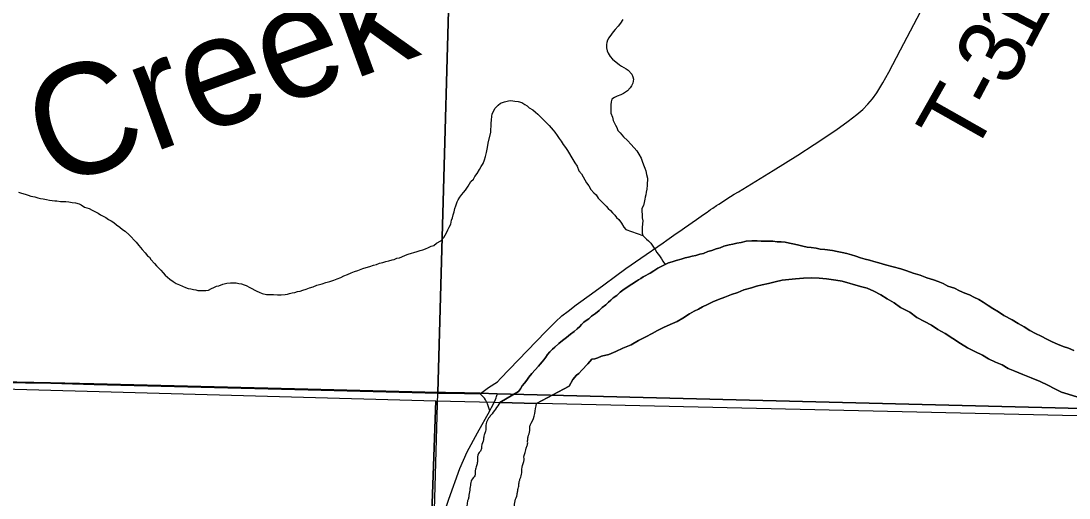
# Model space of a CAD drawing. Extents: x 2.4 to 73.1, y 4.5 to 25.6.
# Drawn here: x 30.3384 to 30.7881, y 21.6102 to 21.8149 of the extents above; entities that cross this region are included whole.
import ezdxf

# ---------------------------------------------------------------- set-up
doc = ezdxf.new("R2010")
doc.units = 0
for name, color, linetype in [('GM_X_Interchange_Ramps', 7, 'Continuous'), ('GM_X_Major_River', 7, 'Continuous'), ('GM_X_Minor_River', 7, 'Continuous'), ('GM_X_Minor_River_Text', 7, 'Continuous'), ('GM_X_Section', 7, 'Continuous'), ('GM_X_Township', 7, 'Continuous'), ('GM_X_Township_Road', 7, 'Continuous'), ('GM_X_Township_Road_Text', 7, 'Continuous'), ('SH_Cut_Line', 7, 'Continuous')]:
    doc.layers.add(name, color=color, linetype=linetype)

msp = doc.modelspace()

# ---------------------------------------------------------------- linework, layer by layer
at = {"layer": 'GM_X_Interchange_Ramps'}
for points in [[(30.32928, 21.66006), (30.35104, 21.65971), (30.3697, 21.65926), (30.4615, 21.65688), (30.51723, 21.65555), (30.53123, 22.15741), (30.53156, 22.1683), (30.53221, 22.18973), (30.53352, 22.23759), (30.53404, 22.25654), (30.53455, 22.27487), (30.53482, 22.28762), (30.53547, 22.31932)], [(30.49917, 21.1385), (30.51254, 21.51156), (30.51372, 21.54449), (30.51536, 21.58999), (30.51723, 21.65555), (30.4615, 21.65688), (30.3697, 21.65926), (30.35104, 21.65971), (30.32928, 21.66006)]]:
    msp.add_lwpolyline(points, dxfattribs=at)
at = {"layer": 'GM_X_Major_River'}
for p, q in [((30.55953, 21.65083), (30.54389, 21.65116)), ((30.54392, 21.65118), (30.55954, 21.65084))]:
    msp.add_line(p, q, dxfattribs=at)
for points in [[(30.79009, 21.67348), (30.78782, 21.67447), (30.78555, 21.67526), (30.78309, 21.67625), (30.78083, 21.67724), (30.77856, 21.67842), (30.77611, 21.6796), (30.77366, 21.68078), (30.7712, 21.68215), (30.76876, 21.68371), (30.7663, 21.68508), (30.76367, 21.68664), (30.76008, 21.6886), (30.75783, 21.69016), (30.75538, 21.69153), (30.75331, 21.69289), (30.75123, 21.69425), (30.74935, 21.69543), (30.74728, 21.69641), (30.74539, 21.69739), (30.74331, 21.69818), (30.74104, 21.69917), (30.73897, 21.70034), (30.73613, 21.70115), (30.73406, 21.70232), (30.73198, 21.70312), (30.7299, 21.70391), (30.72706, 21.70472), (30.72422, 21.70591), (30.72119, 21.70672), (30.71855, 21.70771), (30.7159, 21.70851), (30.70927, 21.71033), (30.70643, 21.71114), (30.70434, 21.71174), (30.70245, 21.71234), (30.70056, 21.71275), (30.69866, 21.71335), (30.69658, 21.71396), (30.69469, 21.71456), (30.6928, 21.71516), (30.69071, 21.71557), (30.68863, 21.71599), (30.68654, 21.7164), (30.68331, 21.71683), (30.68123, 21.71706), (30.67952, 21.71746), (30.67743, 21.71769), (30.67572, 21.71791), (30.67383, 21.71832), (30.67212, 21.71872), (30.67023, 21.71914), (30.66814, 21.71955), (30.66625, 21.71996), (30.66454, 21.72018), (30.66283, 21.72021), (30.66093, 21.72043), (30.65941, 21.72045), (30.65789, 21.72048), (30.65599, 21.72051), (30.65427, 21.72053), (30.65199, 21.72057), (30.64952, 21.72042), (30.64742, 21.71989), (30.64551, 21.71954), (30.64379, 21.71918), (30.64227, 21.71883), (30.63998, 21.7183), (30.63844, 21.71756), (30.63673, 21.71721), (30.63481, 21.71648), (30.63309, 21.71594), (30.63118, 21.71521), (30.62965, 21.71485), (30.62793, 21.71431), (30.62641, 21.71396), (30.62488, 21.7136), (30.62335, 21.71325), (30.62163, 21.7127), (30.61953, 21.71217), (30.61781, 21.71163), (30.61628, 21.71108), (30.61283, 21.70943), (30.61168, 21.70888), (30.60995, 21.70776), (30.60841, 21.70665), (30.60746, 21.70628), (30.6065, 21.70573), (30.60535, 21.70518), (30.60439, 21.70443), (30.60342, 21.70388), (30.60247, 21.70332), (30.60054, 21.70203)], [(30.60054, 21.70203), (30.60247, 21.70332), (30.60342, 21.70388), (30.60439, 21.70443), (30.60535, 21.70518), (30.6065, 21.70573), (30.60746, 21.70628), (30.60841, 21.70665), (30.60995, 21.70776), (30.61168, 21.70888), (30.61283, 21.70943), (30.61628, 21.71108), (30.61781, 21.71163), (30.61953, 21.71217), (30.62163, 21.7127), (30.62335, 21.71325), (30.62488, 21.7136), (30.62641, 21.71396), (30.62793, 21.71431), (30.62965, 21.71485), (30.63118, 21.71521), (30.63309, 21.71594), (30.63481, 21.71648), (30.63673, 21.71721), (30.63844, 21.71756), (30.63998, 21.7183), (30.64227, 21.71883), (30.64379, 21.71918), (30.64551, 21.71954), (30.64742, 21.71989), (30.64952, 21.72042), (30.65199, 21.72057), (30.65427, 21.72053), (30.65599, 21.72051), (30.65789, 21.72048), (30.65941, 21.72045), (30.66093, 21.72043), (30.66283, 21.72021), (30.66454, 21.72018), (30.66625, 21.71996), (30.66814, 21.71955), (30.67023, 21.71914), (30.67212, 21.71872), (30.67383, 21.71832), (30.67572, 21.71791), (30.67743, 21.71769), (30.67952, 21.71746), (30.68123, 21.71706), (30.68331, 21.71683), (30.68654, 21.7164), (30.68863, 21.71599), (30.69071, 21.71557), (30.6928, 21.71516), (30.69469, 21.71456), (30.69658, 21.71396), (30.69866, 21.71335), (30.70056, 21.71275), (30.70245, 21.71234), (30.70434, 21.71174), (30.70643, 21.71114), (30.70927, 21.71033), (30.7159, 21.70851), (30.71855, 21.70771), (30.72119, 21.70672), (30.72422, 21.70591), (30.72706, 21.70472), (30.7299, 21.70391), (30.73198, 21.70312), (30.73406, 21.70232), (30.73613, 21.70115), (30.73897, 21.70034), (30.74104, 21.69917), (30.74331, 21.69818), (30.74539, 21.69739), (30.74728, 21.69641), (30.74935, 21.69543), (30.75123, 21.69425), (30.75331, 21.69289), (30.75538, 21.69153), (30.75783, 21.69016), (30.76008, 21.6886), (30.76367, 21.68664), (30.7663, 21.68508), (30.76876, 21.68371), (30.7712, 21.68215), (30.77366, 21.68078), (30.77611, 21.6796), (30.77856, 21.67842), (30.78083, 21.67724), (30.78309, 21.67625), (30.78555, 21.67526), (30.78782, 21.67447), (30.79009, 21.67348)], [(30.60054, 21.70203), (30.59843, 21.70073), (30.5967, 21.69943), (30.59554, 21.6985), (30.594, 21.69719), (30.59246, 21.69608), (30.5915, 21.69514), (30.59053, 21.69421), (30.58937, 21.69309), (30.58783, 21.69197), (30.58648, 21.69066), (30.58494, 21.68936), (30.58321, 21.68825), (30.58205, 21.68713), (30.5809, 21.68638), (30.57994, 21.68564), (30.57897, 21.68471), (30.5782, 21.68377), (30.57704, 21.68284), (30.57569, 21.68172), (30.57415, 21.6806), (30.57242, 21.67911), (30.57069, 21.67781), (30.56914, 21.6765), (30.56741, 21.67501), (30.56644, 21.67408), (30.56528, 21.67296), (30.56432, 21.67183), (30.56354, 21.67071), (30.56276, 21.66958), (30.56198, 21.66864), (30.56121, 21.6677), (30.56043, 21.66677), (30.55753, 21.66358), (30.55637, 21.66208), (30.55539, 21.66077), (30.55442, 21.65945), (30.55345, 21.65833), (30.55267, 21.65701), (30.55189, 21.65588), (30.54392, 21.65118)], [(30.54392, 21.65118), (30.55189, 21.65588), (30.55267, 21.65701), (30.55345, 21.65833), (30.55442, 21.65945), (30.55539, 21.66077), (30.55637, 21.66208), (30.55753, 21.66358), (30.56043, 21.66677), (30.56121, 21.6677), (30.56198, 21.66864), (30.56276, 21.66958), (30.56354, 21.67071), (30.56432, 21.67183), (30.56528, 21.67296), (30.56644, 21.67408), (30.56741, 21.67501), (30.56914, 21.6765), (30.57069, 21.67781), (30.57242, 21.67911), (30.57415, 21.6806), (30.57569, 21.68172), (30.57704, 21.68284), (30.5782, 21.68377), (30.57897, 21.68471), (30.57994, 21.68564), (30.5809, 21.68638), (30.58205, 21.68713), (30.58321, 21.68825), (30.58494, 21.68936), (30.58648, 21.69066), (30.58783, 21.69197), (30.58937, 21.69309), (30.59053, 21.69421), (30.5915, 21.69514), (30.59246, 21.69608), (30.594, 21.69719), (30.59554, 21.6985), (30.5967, 21.69943), (30.59843, 21.70073), (30.60054, 21.70203)], [(30.55954, 21.65084), (30.57361, 21.65819), (30.57518, 21.66102), (30.57673, 21.66289), (30.57769, 21.66364), (30.57904, 21.66513), (30.58156, 21.66775), (30.5833, 21.66981), (30.58464, 21.66998), (30.58597, 21.67034), (30.58751, 21.67108), (30.59056, 21.67179), (30.59362, 21.67307), (30.59669, 21.67454), (30.60014, 21.676), (30.6034, 21.67785), (30.60646, 21.67932), (30.60915, 21.6808), (30.61145, 21.68209), (30.61413, 21.68338), (30.61701, 21.68466), (30.61988, 21.68594), (30.62237, 21.68742), (30.62526, 21.68927), (30.62718, 21.69038), (30.62909, 21.6913), (30.63082, 21.69222), (30.63293, 21.69333), (30.63523, 21.69443), (30.63771, 21.69534), (30.64039, 21.69644), (30.64326, 21.69753), (30.64594, 21.69844), (30.64862, 21.69954), (30.65187, 21.70043), (30.65397, 21.70116), (30.65645, 21.70169), (30.65912, 21.70222), (30.66199, 21.70293), (30.66504, 21.70364), (30.6679, 21.70397), (30.67076, 21.70431), (30.67418, 21.70463), (30.67742, 21.70477), (30.68084, 21.70452), (30.68407, 21.70428), (30.68805, 21.70364), (30.69071, 21.70322), (30.69866, 21.701), (30.7015, 21.7002), (30.70433, 21.69901), (30.70735, 21.69744), (30.70999, 21.69569), (30.713, 21.69393), (30.71583, 21.69198), (30.71979, 21.69002), (30.7228, 21.68769), (30.726, 21.68593), (30.72902, 21.68436), (30.73184, 21.6826), (30.73486, 21.68084), (30.73825, 21.6787), (30.74145, 21.67655), (30.74446, 21.6746), (30.74767, 21.67303), (30.75088, 21.67146), (30.75351, 21.6699), (30.75654, 21.66852), (30.75937, 21.66733), (30.76201, 21.66577), (30.76484, 21.66458), (30.76824, 21.6632), (30.77184, 21.66181), (30.77562, 21.66023), (30.77901, 21.65865), (30.78203, 21.65708), (30.78486, 21.6557), (30.7877, 21.65471), (30.79186, 21.6535)], [(30.79186, 21.6535), (30.7877, 21.65471), (30.78486, 21.6557), (30.78203, 21.65708), (30.77901, 21.65865), (30.77562, 21.66023), (30.77184, 21.66181), (30.76824, 21.6632), (30.76484, 21.66458), (30.76201, 21.66577), (30.75937, 21.66733), (30.75654, 21.66852), (30.75351, 21.6699), (30.75088, 21.67146), (30.74767, 21.67303), (30.74446, 21.6746), (30.74145, 21.67655), (30.73825, 21.6787), (30.73486, 21.68084), (30.73184, 21.6826), (30.72902, 21.68436), (30.726, 21.68593), (30.7228, 21.68769), (30.71979, 21.69002), (30.71583, 21.69198), (30.713, 21.69393), (30.70999, 21.69569), (30.70735, 21.69744), (30.70433, 21.69901), (30.7015, 21.7002), (30.69866, 21.701), (30.69071, 21.70322), (30.68805, 21.70364), (30.68407, 21.70428), (30.68084, 21.70452), (30.67742, 21.70477), (30.67418, 21.70463), (30.67076, 21.70431), (30.6679, 21.70397), (30.66504, 21.70364), (30.66199, 21.70293), (30.65912, 21.70222), (30.65645, 21.70169), (30.65397, 21.70116), (30.65187, 21.70043), (30.64862, 21.69954), (30.64594, 21.69844), (30.64326, 21.69753), (30.64039, 21.69644), (30.63771, 21.69534), (30.63523, 21.69443), (30.63293, 21.69333), (30.63082, 21.69222), (30.62909, 21.6913), (30.62718, 21.69038), (30.62526, 21.68927), (30.62237, 21.68742), (30.61988, 21.68594), (30.61701, 21.68466), (30.61413, 21.68338), (30.61145, 21.68209), (30.60915, 21.6808), (30.60646, 21.67932), (30.6034, 21.67785), (30.60014, 21.676), (30.59669, 21.67454), (30.59362, 21.67307), (30.59056, 21.67179), (30.58751, 21.67108), (30.58597, 21.67034), (30.58464, 21.66998), (30.5833, 21.66981), (30.58156, 21.66775), (30.57904, 21.66513), (30.57769, 21.66364), (30.57673, 21.66289), (30.57518, 21.66102), (30.57361, 21.65819), (30.55954, 21.65084)]]:
    msp.add_lwpolyline(points, dxfattribs=at)
for points in [[(30.54389, 21.65116), (30.54001, 21.64573), (30.53902, 21.64443), (30.538, 21.64219), (30.53771, 21.63878), (30.53709, 21.63728), (30.53684, 21.63539), (30.53599, 21.63238), (30.53575, 21.63068), (30.53476, 21.62938), (30.53428, 21.62617), (30.53403, 21.62447), (30.53341, 21.62259), (30.53313, 21.61975), (30.53174, 21.6179), (30.53129, 21.61563), (30.53106, 21.61431), (30.5306, 21.61148), (30.53036, 21.60996), (30.52994, 21.60865), (30.52968, 21.60638), (30.52921, 21.60355), (30.52936, 21.60221), (30.5295, 21.6005), (30.52964, 21.59917), (30.5303, 21.59573), (30.53063, 21.59439), (30.53078, 21.59286), (30.5311, 21.59115), (30.5318, 21.58922), (30.53195, 21.58789), (30.53279, 21.58445), (30.53312, 21.58292), (30.53402, 21.58137), (30.53451, 21.57889), (30.53521, 21.57678), (30.53627, 21.57447), (30.53754, 21.57234), (30.53786, 21.57062), (30.5382, 21.56928), (30.53929, 21.56772), (30.54868, 21.55837)], [(30.57356, 21.55743), (30.56065, 21.57123), (30.55978, 21.57391), (30.55909, 21.57602), (30.55856, 21.57737), (30.55747, 21.57892), (30.55677, 21.58084), (30.55557, 21.58487), (30.55486, 21.58641), (30.55416, 21.58833), (30.55384, 21.59024), (30.55331, 21.59159), (30.5526, 21.59313), (30.55227, 21.59484), (30.55121, 21.59716), (30.55049, 21.59851), (30.54998, 21.60023), (30.54965, 21.60195), (30.54952, 21.60386), (30.54975, 21.60518), (30.55021, 21.60763), (30.55044, 21.60895), (30.55128, 21.61177), (30.55152, 21.61328), (30.55196, 21.61536), (30.55221, 21.61725), (30.55263, 21.61857), (30.55328, 21.62101), (30.55357, 21.62423), (30.55419, 21.62592), (30.55427, 21.62839), (30.55489, 21.63027), (30.55512, 21.63159), (30.55574, 21.63309), (30.55579, 21.63479), (30.55604, 21.63649), (30.55669, 21.63913), (30.55675, 21.64103), (30.55736, 21.64234), (30.55953, 21.65083)]]:
    msp.add_spline(points, degree=3, dxfattribs=at)
at = {"layer": 'GM_X_Minor_River'}
for points in [[(30.59662, 21.81552), (30.59564, 21.81402), (30.59467, 21.8127), (30.59332, 21.81121), (30.59254, 21.81027), (30.59177, 21.80933), (30.5906, 21.80764), (30.59001, 21.8067), (30.58981, 21.80575), (30.5896, 21.80481), (30.58958, 21.80348), (30.58994, 21.80214), (30.59031, 21.80118), (30.59123, 21.79965), (30.59217, 21.79849), (30.59517, 21.79617), (30.59611, 21.79558), (30.59706, 21.795), (30.598, 21.79441), (30.59894, 21.79382), (30.60043, 21.79209), (30.60099, 21.79094), (30.60116, 21.78999), (30.60094, 21.78828), (30.60036, 21.78715), (30.59977, 21.78621), (30.59861, 21.7849), (30.59688, 21.78379), (30.59573, 21.78324), (30.5942, 21.78269), (30.59305, 21.78214), (30.5919, 21.7814), (30.59169, 21.78026), (30.59148, 21.77894), (30.59146, 21.77761), (30.59142, 21.77533), (30.59216, 21.7736), (30.59252, 21.77227), (30.59343, 21.77016), (30.59399, 21.7692)], [(30.45004, 21.69743), (30.45175, 21.69759), (30.45271, 21.69776), (30.45366, 21.69794), (30.45481, 21.6983), (30.45595, 21.69847), (30.4571, 21.69883), (30.45824, 21.699), (30.45939, 21.69936), (30.46073, 21.69991), (30.46226, 21.70046), (30.46378, 21.70081), (30.46532, 21.70155), (30.46761, 21.70208), (30.46914, 21.70263), (30.47086, 21.70317), (30.47258, 21.70371), (30.47411, 21.70426), (30.47564, 21.7048), (30.47698, 21.70554), (30.47851, 21.70609), (30.48004, 21.70682), (30.48157, 21.70737), (30.48291, 21.70792), (30.48502, 21.70864), (30.48655, 21.70919), (30.48807, 21.70954), (30.4896, 21.71009), (30.49094, 21.71045), (30.49228, 21.711), (30.49362, 21.71135), (30.49495, 21.71171), (30.49629, 21.71207), (30.49763, 21.71243), (30.49858, 21.71261), (30.49973, 21.71316), (30.50087, 21.71333), (30.50183, 21.71369), (30.50336, 21.71443), (30.50451, 21.71479), (30.50833, 21.71606), (30.50967, 21.71642), (30.51082, 21.71678), (30.51197, 21.71714), (30.5133, 21.71769), (30.51445, 21.71824), (30.5156, 21.7186), (30.51676, 21.71953), (30.51849, 21.72064), (30.51984, 21.72195), (30.52043, 21.72308), (30.52101, 21.72402), (30.5216, 21.72534), (30.52219, 21.72647), (30.52278, 21.72779), (30.52319, 21.7295), (30.52358, 21.73044), (30.5238, 21.73177), (30.5242, 21.73309), (30.5246, 21.73442), (30.525, 21.73555), (30.52559, 21.73725), (30.52599, 21.73819), (30.52677, 21.73932), (30.52755, 21.74045), (30.52832, 21.74139), (30.5291, 21.74232), (30.53026, 21.74401), (30.53144, 21.74609), (30.53259, 21.74702), (30.53318, 21.74815), (30.53415, 21.74946), (30.53513, 21.75116), (30.53591, 21.75247), (30.53669, 21.75379), (30.53729, 21.7553), (30.53769, 21.75682), (30.5381, 21.75852), (30.53851, 21.7606), (30.53892, 21.76249), (30.53995, 21.76723), (30.53997, 21.76856), (30.54017, 21.7697), (30.5402, 21.77102), (30.54022, 21.77235), (30.54043, 21.77406), (30.54064, 21.77501), (30.54103, 21.77595), (30.54182, 21.77746), (30.54317, 21.77877), (30.54414, 21.7797), (30.54586, 21.78024), (30.54757, 21.7806), (30.54853, 21.78077), (30.55024, 21.78055), (30.55175, 21.78034), (30.55327, 21.77993), (30.55459, 21.77915), (30.55553, 21.77857), (30.55646, 21.7776), (30.55797, 21.77682)], [(30.55797, 21.77682), (30.5591, 21.77585), (30.56023, 21.77488), (30.56116, 21.77392), (30.5621, 21.77295), (30.56397, 21.77102), (30.5651, 21.77005), (30.56584, 21.76909), (30.56678, 21.76813), (30.56752, 21.76716), (30.56845, 21.76582), (30.56938, 21.76447), (30.57012, 21.76332), (30.57105, 21.76198), (30.57198, 21.76063), (30.57291, 21.75929), (30.57514, 21.75545), (30.57607, 21.7541), (30.57699, 21.75257), (30.57772, 21.75066), (30.57884, 21.74931), (30.58033, 21.74681), (30.58107, 21.74547), (30.582, 21.74413), (30.58292, 21.74259), (30.58423, 21.74124), (30.58517, 21.74028), (30.5861, 21.73893), (30.58722, 21.73777), (30.58816, 21.73681), (30.58947, 21.73546), (30.5904, 21.73449), (30.59134, 21.73353), (30.59227, 21.73256), (30.59321, 21.7316), (30.59396, 21.73063), (30.59489, 21.72967), (30.59601, 21.72813), (30.59712, 21.7264), (30.59787, 21.72544), (30.60524, 21.72285)], [(30.59399, 21.7692), (30.59454, 21.76787), (30.59547, 21.7669), (30.59697, 21.76517), (30.59866, 21.76362), (30.60015, 21.76188), (30.60258, 21.75918), (30.60351, 21.75784), (30.60443, 21.75611), (30.60498, 21.75478), (30.60553, 21.75325), (30.60608, 21.75172), (30.60644, 21.75057), (30.6068, 21.74905), (30.60715, 21.74752), (30.6071, 21.74448), (30.60689, 21.74277), (30.60668, 21.74145), (30.60647, 21.74031), (30.60626, 21.73936), (30.60606, 21.73842), (30.60585, 21.73709), (30.60545, 21.73577), (30.60485, 21.73445), (30.60484, 21.7335), (30.605, 21.73159), (30.60498, 21.73046), (30.60515, 21.72912), (30.60492, 21.72647), (30.60489, 21.72476), (30.60488, 21.72381), (30.60524, 21.72285), (30.60674, 21.72131), (30.60768, 21.72053), (30.60862, 21.71957), (30.60973, 21.71784), (30.61048, 21.71688), (30.61122, 21.71553), (30.61233, 21.71419), (30.61326, 21.71284), (30.61382, 21.71188), (30.61484, 21.71047)], [(30.33738, 21.74141), (30.3387, 21.74101), (30.34022, 21.74061), (30.34154, 21.7402), (30.34268, 21.73981), (30.34438, 21.7394), (30.34571, 21.739), (30.34685, 21.73879), (30.34798, 21.73858), (30.34931, 21.73837), (30.35064, 21.73797), (30.35178, 21.73795), (30.35292, 21.73774), (30.35387, 21.73773), (30.35538, 21.73751), (30.35672, 21.73749), (30.35767, 21.73748), (30.35899, 21.73727), (30.36032, 21.73705), (30.36184, 21.73684), (30.36335, 21.73644), (30.3643, 21.73604), (30.36562, 21.73507), (30.3677, 21.73447), (30.36902, 21.73368), (30.37034, 21.73309), (30.37147, 21.73251), (30.3726, 21.73173), (30.37373, 21.73114), (30.37486, 21.73055), (30.37599, 21.72977), (30.37712, 21.72918), (30.37825, 21.72841), (30.37938, 21.72744), (30.38089, 21.72646), (30.38201, 21.7255), (30.38314, 21.72472), (30.38483, 21.72317), (30.38782, 21.72008), (30.38894, 21.71855), (30.39043, 21.71681), (30.39174, 21.71546), (30.39267, 21.71412), (30.39362, 21.71353), (30.39417, 21.71257), (30.39567, 21.71084), (30.3966, 21.70987), (30.39754, 21.70891), (30.39847, 21.70794), (30.39941, 21.70679), (30.40034, 21.70582), (30.40128, 21.70505), (30.40222, 21.70408), (30.40372, 21.70311), (30.40504, 21.70233), (30.40636, 21.70174), (30.40768, 21.70114), (30.40901, 21.70055), (30.41014, 21.70016), (30.41128, 21.69995), (30.41242, 21.69974), (30.41337, 21.69953), (30.41431, 21.69933), (30.41545, 21.69931), (30.4164, 21.6993), (30.41774, 21.69927), (30.41888, 21.69945), (30.42022, 21.70018), (30.42118, 21.70055), (30.42233, 21.7011), (30.42328, 21.70127), (30.42501, 21.70201), (30.42672, 21.70236), (30.42825, 21.70252), (30.42939, 21.70251), (30.43072, 21.70249), (30.43186, 21.70228), (30.43299, 21.70207), (30.43413, 21.70167), (30.43508, 21.70147), (30.43658, 21.70049), (30.4396, 21.69892), (30.44055, 21.69853), (30.44187, 21.69794), (30.44376, 21.69753), (30.44509, 21.6975), (30.4468, 21.69748), (30.44852, 21.69745), (30.45004, 21.69743)]]:
    msp.add_lwpolyline(points, dxfattribs=at)
at = {"layer": 'GM_X_Section'}
for points in [[(30.51643, 21.65196), (30.49787, 21.13293), (29.99357, 21.14088), (30.01225, 21.66591), (30.01568, 21.66582)], [(31.01043, 21.64061), (30.99999, 21.12048), (30.49787, 21.13293), (30.51643, 21.65196)]]:
    msp.add_lwpolyline(points, close=True, dxfattribs=at)
at = {"layer": 'GM_X_Township'}
for points in [[(30.53547, 22.31932), (30.53482, 22.28762), (30.53455, 22.27487), (30.53404, 22.25654), (30.53352, 22.23759), (30.53221, 22.18973), (30.53156, 22.1683), (30.53123, 22.15741), (30.51723, 21.65555), (30.52062, 21.65547), (30.52864, 21.65537), (30.53536, 21.65517), (30.54266, 21.65493), (30.87898, 21.6465), (31.00992, 21.6427), (31.01567, 21.64273), (31.03229, 21.64244), (31.0882, 21.64098), (31.12703, 21.64008), (31.18339, 21.63943)], [(30.49917, 21.1385), (30.51254, 21.51156), (30.51372, 21.54449), (30.51536, 21.58999), (30.51723, 21.65555), (30.52062, 21.65547), (30.52864, 21.65537), (30.53536, 21.65517), (30.54266, 21.65493), (30.87898, 21.6465), (31.00992, 21.6427), (31.01567, 21.64273), (31.03229, 21.64244), (31.0882, 21.64098), (31.12703, 21.64008), (31.18339, 21.63943)]]:
    msp.add_lwpolyline(points, dxfattribs=at)
at = {"layer": 'GM_X_Township_Road'}
for points in [[(30.53548, 21.65489), (30.5367, 21.65597), (30.53779, 21.65672), (30.53895, 21.65762), (30.54291, 21.66009), (30.5442, 21.66144), (30.55948, 21.67741), (30.5638, 21.68188), (30.56777, 21.68582), (30.57053, 21.68833), (30.57319, 21.69046), (30.57667, 21.69308), (30.58316, 21.69788), (30.58842, 21.70174), (30.59345, 21.7054), (30.59799, 21.70865), (30.60432, 21.71311), (30.614, 21.71978), (30.61552, 21.72085), (30.61754, 21.72229), (30.61957, 21.72371), (30.62109, 21.72479), (30.62312, 21.72621), (30.62821, 21.72976), (30.63127, 21.73187), (30.63278, 21.73293), (30.6343, 21.73399), (30.63532, 21.73467), (30.63686, 21.7357), (30.63789, 21.73638), (30.64022, 21.7379), (30.64125, 21.73857), (30.64441, 21.74054), (30.64626, 21.74167), (30.64811, 21.74281), (30.66111, 21.75075), (30.67165, 21.75734), (30.67868, 21.76192), (30.68801, 21.7681), (30.69333, 21.77189), (30.69701, 21.77474), (30.69957, 21.77701), (30.70176, 21.77921), (30.70378, 21.78157), (30.70562, 21.78408), (30.70821, 21.78832), (30.71078, 21.79294), (30.71574, 21.80262), (30.72858, 21.82712)], [(30.0158, 21.66781), (30.04007, 21.66741), (30.06496, 21.66672), (30.08829, 21.66603), (30.11162, 21.66538), (30.20653, 21.66275), (30.22675, 21.66228), (30.23764, 21.66208), (30.26717, 21.66149), (30.30295, 21.66057), (30.3294, 21.65978), (30.35116, 21.65943), (30.36982, 21.65898), (30.46162, 21.65661), (30.51735, 21.65528)], [(30.51735, 21.65528), (30.52074, 21.65519), (30.52876, 21.65509), (30.53548, 21.65489)], [(30.53959, 21.64769), (30.53905, 21.64939), (30.53861, 21.65067), (30.53805, 21.65181), (30.53773, 21.65236), (30.53727, 21.65303), (30.53663, 21.65375), (30.53605, 21.65432), (30.53548, 21.65489)], [(30.53959, 21.64769), (30.54035, 21.64903), (30.54165, 21.65184), (30.54228, 21.65318), (30.54249, 21.65384), (30.54278, 21.65465)], [(30.51561, 21.59019), (30.51652, 21.59355), (30.522, 21.60973), (30.52668, 21.62289), (30.52983, 21.62998), (30.53425, 21.63819), (30.53959, 21.64769)]]:
    msp.add_lwpolyline(points, dxfattribs=at)
at = {"layer": 'SH_Cut_Line'}
for points in [[(31.18339, 21.63943), (31.12703, 21.64008), (31.0882, 21.64098), (31.03229, 21.64244), (31.01567, 21.64273), (31.00992, 21.6427), (30.87898, 21.6465), (30.54266, 21.65493), (30.53536, 21.65517), (30.52864, 21.65537), (30.52062, 21.65547), (30.51723, 21.65555), (30.4615, 21.65688), (30.3697, 21.65926), (30.35104, 21.65971), (30.32928, 21.66006)], [(30.32928, 21.66006), (30.35104, 21.65971), (30.3697, 21.65926), (30.4615, 21.65688), (30.51723, 21.65555), (30.52062, 21.65547), (30.52864, 21.65537), (30.53536, 21.65517), (30.54266, 21.65493), (30.87898, 21.6465), (31.00992, 21.6427), (31.01567, 21.64273), (31.03229, 21.64244), (31.0882, 21.64098), (31.12703, 21.64008), (31.18339, 21.63943)]]:
    msp.add_lwpolyline(points, dxfattribs=at)

# ---------------------------------------------------------------- texts
at = {"layer": 'GM_X_Minor_River_Text'}
msp.add_text('Creek', height=0.04737, rotation=20.0457, dxfattribs=at).set_placement((30.35181, 21.74263))
at = {"layer": 'GM_X_Township_Road_Text'}
for s, rotation, p in [('1', 62.3946, (30.7709, 21.80128)), ('3', 62.3192, (30.76275, 21.78575)), ('-', 62.1139, (30.75724, 21.77534)), ('T', 60.4975, (30.74635, 21.75608))]:
    msp.add_text(s, height=0.02841, rotation=rotation, dxfattribs=at).set_placement(p)

doc.saveas('drawing.dxf')
